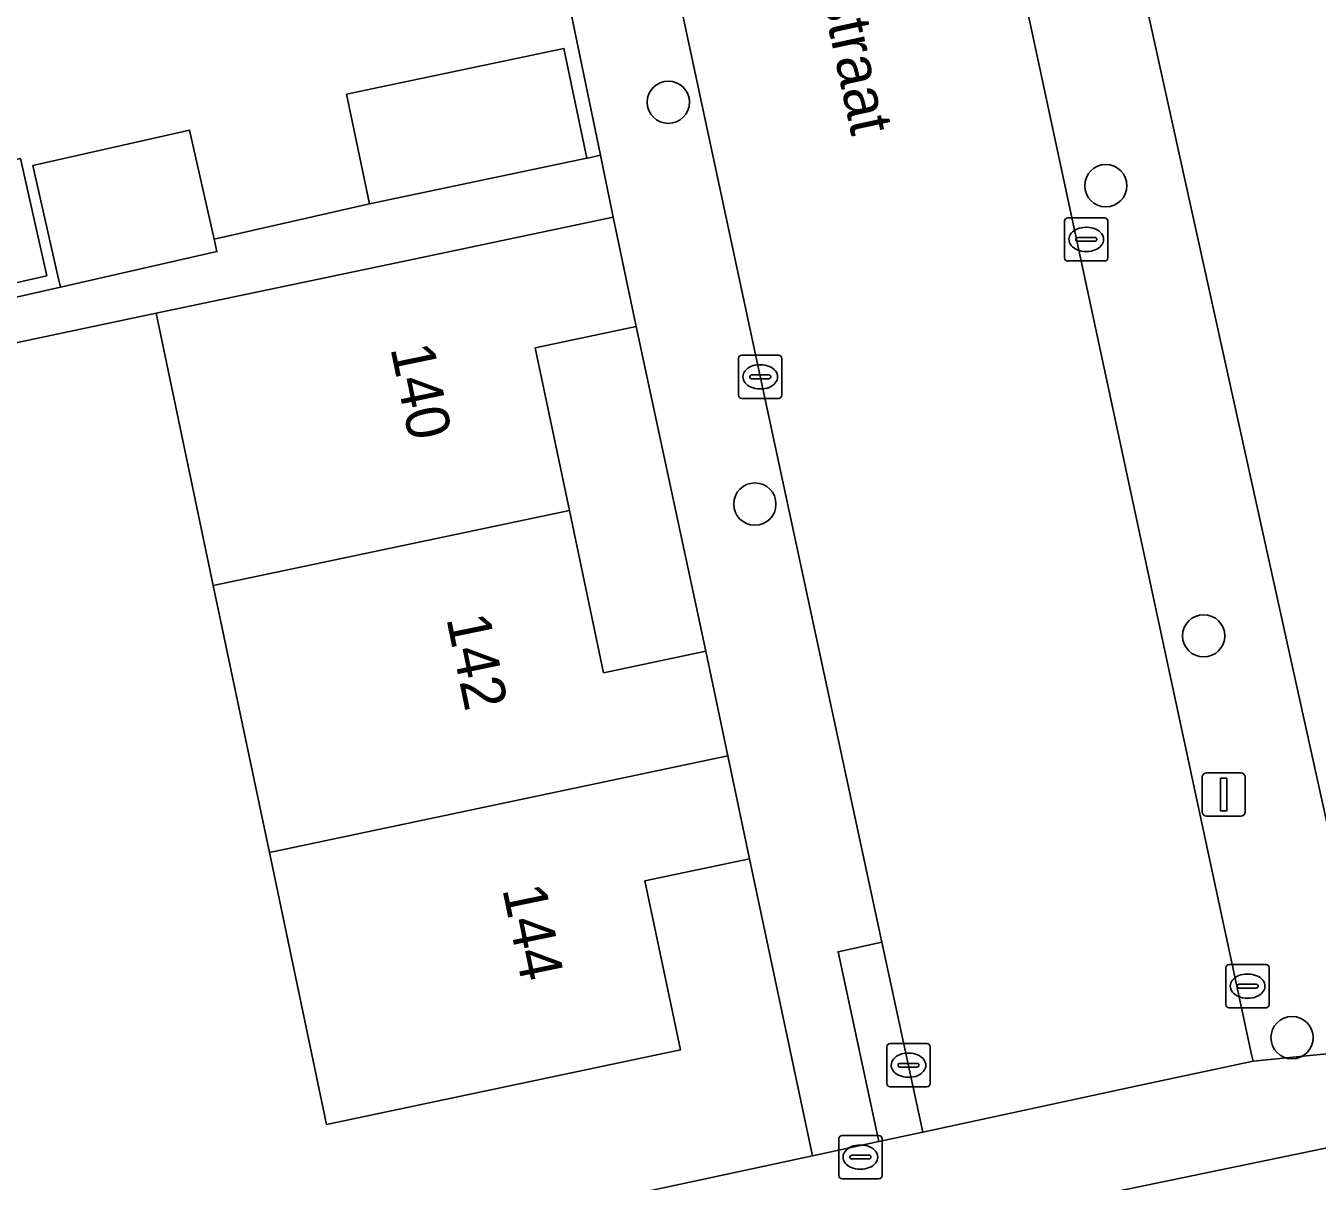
# Model space of a CAD drawing. Extents: x 158086 to 159499, y 382904 to 383981.
# Drawn here: x 159038.97 to 159068.85, y 383285.97 to 383312.68 of the extents above; entities that cross this region are included whole.
import ezdxf

# ---------------------------------------------------------------- set-up
doc = ezdxf.new("R2010")
doc.units = 0
for name, color, linetype in [('IMGEO_Boom', 7, 'Continuous'), ('IMGEO_Brandkraan', 7, 'Continuous'), ('IMGEO_Erf', 7, 'Continuous'), ('IMGEO_Fietspad_gesloten', 7, 'Continuous'), ('IMGEO_Kolk', 7, 'Continuous'), ('IMGEO_Lichtmast', 7, 'Continuous'), ('IMGEO_Openbare_ruimte_label', 7, 'Continuous'), ('IMGEO_Pand', 7, 'Continuous'), ('IMGEO_Pand_nummerreeks', 7, 'Continuous'), ('IMGEO_Rijbaan_lokaal_open', 7, 'Continuous'), ('IMGEO_Voetpad_open', 7, 'Continuous')]:
    doc.layers.add(name, color=color, linetype=linetype)

msp = doc.modelspace()

# ---------------------------------------------------------------- linework, layer by layer
at = {"layer": 'IMGEO_Boom'}
for centre in [(159053.837, 383310.916), (159063.958, 383308.985), (159055.839, 383301.622), (159066.222, 383298.576), (159068.267, 383289.284)]:
    msp.add_circle(centre, 0.489, dxfattribs=at)
at = {"layer": 'IMGEO_Brandkraan'}
for p, q in [((159057.855, 383287.021), (159058.707, 383287.021)), ((159057.78, 383286.095), (159057.78, 383286.947)), ((159058.268, 383286.801), (159058.293, 383286.801)), ((159058.781, 383286.947), (159058.781, 383286.095)), ((159058.039, 383286.515), (159058.039, 383286.527)), ((159058.477, 383286.478), (159058.079, 383286.478)), ((159058.082, 383286.564), (159058.48, 383286.564)), ((159058.523, 383286.527), (159058.523, 383286.515)), ((159058.291, 383286.241), (159058.266, 383286.241)), ((159058.707, 383286.021), (159057.855, 383286.021))]:
    msp.add_line(p, q, dxfattribs=at)
for points in [[(159057.855, 383287.021), (159058.707, 383287.021)], [(159057.78, 383286.095), (159057.78, 383286.947)], [(159058.781, 383286.947), (159058.781, 383286.095)], [(159058.707, 383286.021), (159057.855, 383286.021)]]:
    msp.add_lwpolyline(points, dxfattribs=at)
for centre, radius, start, end in [((159057.857, 383286.945), 0.0765, 91.552, 178.448), ((159057.857, 383286.945), 0.0765, 91.552, 178.448), ((159058.705, 383286.945), 0.0765, 1.552, 88.448), ((159058.705, 383286.945), 0.0765, 1.552, 88.448), ((159058.079, 383286.524), 0.0403, 85.8775, 175.7526), ((159058.076, 383286.514), 0.0366, 178.938, 274.7102), ((159058.48, 383286.521), 0.043, 264.8664, 352.4533), ((159058.484, 383286.526), 0.0386, 1.7309, 96.639), ((159057.857, 383286.097), 0.0765, 181.552, 268.448), ((159057.857, 383286.097), 0.0765, 181.552, 268.448), ((159058.705, 383286.097), 0.0765, 271.552, 358.448), ((159058.705, 383286.097), 0.0765, 271.552, 358.448)]:
    msp.add_arc(centre, radius, start, end, dxfattribs=at)
for centre, major_axis, ratio, start_param, end_param in [((159058.267, 383286.521), (-0.387, 0.002), 0.722429, 4.712389, 7.853982), ((159058.292, 383286.521), (-0.39, 0.002), 0.717154, 1.570796, 4.712389)]:
    msp.add_ellipse(centre, major_axis=major_axis, ratio=ratio, start_param=start_param, end_param=end_param, dxfattribs=at)
at = {"layer": 'IMGEO_Erf'}
for points in [[(159033.839, 383305.3), (159039.775, 383306.642), (159039.709, 383306.932), (159039.139, 383309.454), (159042.758, 383310.272), (159043.329, 383307.75), (159046.927, 383308.564), (159046.394, 383311.1), (159051.421, 383312.158), (159051.954, 383309.622), (159051.968, 383309.625), (159052.266, 383309.688), (159049.97, 383320.768), (159047.383, 383332.291)], [(159069.609, 383313.692), (159068.436, 383319.694), (159071.837, 383320.359), (159063.794, 383319.724), (159063.448, 383319.711), (159070.225, 383289.022)]]:
    msp.add_lwpolyline(points, dxfattribs=at)
for points in [[(159039.459, 383306.904), (159034.461, 383305.774), (159033.848, 383308.483), (159038.847, 383309.614)], [(159044.609, 383293.569), (159043.31, 383299.742), (159041.986, 383306.034), (159037.28, 383305.043), (159029.305, 383303.365), (159029.831, 383301.708), (159031.261, 383297.206), (159033.249, 383290.87), (159035.77, 383291.614), (159037.587, 383285.455), (159037.432, 383285.409), (159035.066, 383284.711), (159035.886, 383282.01), (159035.966, 383281.809), (159046.645, 383284.291), (159057.17, 383286.552), (159055.713, 383293.42), (159053.294, 383292.911), (159054.117, 383289.001), (159045.933, 383287.279), (159044.903, 383292.172)], [(159053.095, 383305.727), (159050.76, 383305.235), (159051.551, 383301.476), (159052.341, 383297.722), (159054.703, 383298.219)]]:
    msp.add_lwpolyline(points, close=True, dxfattribs=at)
at = {"layer": 'IMGEO_Fietspad_gesloten'}
msp.add_lwpolyline([(159081.026, 383289.212), (159058.204, 383284.486), (159052.986, 383283.43), (159047.777, 383282.332), (159042.577, 383281.192), (159038.259, 383280.214), (159033.955, 383279.18), (159029.665, 383278.087), (159024.026, 383276.423), (159018.421, 383274.644), (159012.854, 383272.752), (159009.122, 383271.358), (159005.395, 383269.952), (159001.672, 383268.534), (158997.265, 383266.818), (158992.867, 383265.076), (158988.479, 383263.309), (158976.201, 383258.014), (158975.327, 383257.641)], dxfattribs=at)
at = {"layer": 'IMGEO_Kolk'}
for p, q in [((159063.08, 383308.244), (159063.932, 383308.244)), ((159063.005, 383307.318), (159063.005, 383308.17)), ((159063.493, 383308.024), (159063.518, 383308.024)), ((159064.006, 383308.17), (159064.006, 383307.318)), ((159063.264, 383307.738), (159063.264, 383307.75)), ((159063.702, 383307.701), (159063.304, 383307.701)), ((159063.307, 383307.787), (159063.705, 383307.787)), ((159063.748, 383307.75), (159063.748, 383307.738)), ((159063.516, 383307.464), (159063.491, 383307.464)), ((159063.932, 383307.244), (159063.08, 383307.244)), ((159055.463, 383304.139), (159055.463, 383304.991)), ((159055.538, 383305.065), (159056.39, 383305.065)), ((159056.464, 383304.991), (159056.464, 383304.139)), ((159055.951, 383304.845), (159055.976, 383304.845)), ((159055.722, 383304.559), (159055.722, 383304.571)), ((159056.16, 383304.522), (159055.762, 383304.522)), ((159055.765, 383304.608), (159056.163, 383304.608)), ((159056.206, 383304.571), (159056.206, 383304.559)), ((159056.39, 383304.065), (159055.538, 383304.065)), ((159055.974, 383304.285), (159055.949, 383304.285)), ((159066.737, 383290.049), (159066.737, 383290.901)), ((159066.812, 383290.975), (159067.664, 383290.975)), ((159067.738, 383290.901), (159067.738, 383290.049)), ((159067.225, 383290.755), (159067.25, 383290.755)), ((159066.996, 383290.469), (159066.996, 383290.481)), ((159067.434, 383290.432), (159067.036, 383290.432)), ((159067.039, 383290.518), (159067.437, 383290.518)), ((159067.48, 383290.481), (159067.48, 383290.469)), ((159067.248, 383290.195), (159067.223, 383290.195)), ((159067.664, 383289.975), (159066.812, 383289.975)), ((159058.968, 383289.147), (159059.82, 383289.147)), ((159058.893, 383288.221), (159058.893, 383289.073)), ((159059.381, 383288.927), (159059.406, 383288.927)), ((159059.894, 383289.073), (159059.894, 383288.221)), ((159059.152, 383288.641), (159059.152, 383288.653)), ((159059.59, 383288.604), (159059.192, 383288.604)), ((159059.195, 383288.69), (159059.593, 383288.69)), ((159059.636, 383288.653), (159059.636, 383288.641)), ((159059.404, 383288.367), (159059.379, 383288.367)), ((159059.82, 383288.147), (159058.968, 383288.147))]:
    msp.add_line(p, q, dxfattribs=at)
for points in [[(159063.08, 383308.244), (159063.932, 383308.244)], [(159063.005, 383307.318), (159063.005, 383308.17)], [(159064.006, 383308.17), (159064.006, 383307.318)], [(159063.932, 383307.244), (159063.08, 383307.244)], [(159055.463, 383304.139), (159055.463, 383304.991)], [(159055.538, 383305.065), (159056.39, 383305.065)], [(159056.464, 383304.991), (159056.464, 383304.139)], [(159056.39, 383304.065), (159055.538, 383304.065)], [(159066.737, 383290.049), (159066.737, 383290.901)], [(159066.812, 383290.975), (159067.664, 383290.975)], [(159067.738, 383290.901), (159067.738, 383290.049)], [(159067.664, 383289.975), (159066.812, 383289.975)], [(159058.968, 383289.147), (159059.82, 383289.147)], [(159058.893, 383288.221), (159058.893, 383289.073)], [(159059.894, 383289.073), (159059.894, 383288.221)], [(159059.82, 383288.147), (159058.968, 383288.147)]]:
    msp.add_lwpolyline(points, dxfattribs=at)
for centre, radius, start, end in [((159063.082, 383308.168), 0.0765, 91.552, 178.448), ((159063.082, 383308.168), 0.0765, 91.552, 178.448), ((159063.93, 383308.168), 0.0765, 1.552, 88.448), ((159063.93, 383308.168), 0.0765, 1.552, 88.448), ((159063.304, 383307.747), 0.0403, 85.8775, 175.7526), ((159063.301, 383307.737), 0.0366, 178.938, 274.7102), ((159063.705, 383307.744), 0.043, 264.8664, 352.4533), ((159063.709, 383307.749), 0.0386, 1.7309, 96.639), ((159063.082, 383307.32), 0.0765, 181.552, 268.448), ((159063.082, 383307.32), 0.0765, 181.552, 268.448), ((159063.93, 383307.32), 0.0765, 271.552, 358.448), ((159063.93, 383307.32), 0.0765, 271.552, 358.448), ((159055.54, 383304.989), 0.0765, 91.552, 178.448), ((159055.54, 383304.989), 0.0765, 91.552, 178.448), ((159056.388, 383304.989), 0.0765, 1.552, 88.448), ((159056.388, 383304.989), 0.0765, 1.552, 88.448), ((159055.762, 383304.568), 0.0403, 85.8775, 175.7526), ((159055.759, 383304.558), 0.0366, 178.938, 274.7102), ((159056.163, 383304.565), 0.043, 264.8664, 352.4533), ((159056.167, 383304.57), 0.0386, 1.7309, 96.639), ((159055.54, 383304.141), 0.0765, 181.552, 268.448), ((159055.54, 383304.141), 0.0765, 181.552, 268.448), ((159056.388, 383304.141), 0.0765, 271.552, 358.448), ((159056.388, 383304.141), 0.0765, 271.552, 358.448), ((159066.814, 383290.899), 0.0765, 91.552, 178.448), ((159066.814, 383290.899), 0.0765, 91.552, 178.448), ((159067.662, 383290.899), 0.0765, 1.552, 88.448), ((159067.662, 383290.899), 0.0765, 1.552, 88.448), ((159067.036, 383290.478), 0.0403, 85.8775, 175.7526), ((159067.033, 383290.468), 0.0366, 178.938, 274.7102), ((159067.437, 383290.475), 0.043, 264.8664, 352.4533), ((159067.441, 383290.48), 0.0386, 1.7309, 96.639), ((159066.814, 383290.051), 0.0765, 181.552, 268.448), ((159066.814, 383290.051), 0.0765, 181.552, 268.448), ((159067.662, 383290.051), 0.0765, 271.552, 358.448), ((159067.662, 383290.051), 0.0765, 271.552, 358.448), ((159058.97, 383289.071), 0.0765, 91.552, 178.448), ((159058.97, 383289.071), 0.0765, 91.552, 178.448), ((159059.818, 383289.071), 0.0765, 1.552, 88.448), ((159059.818, 383289.071), 0.0765, 1.552, 88.448), ((159059.192, 383288.65), 0.0403, 85.8775, 175.7526), ((159059.189, 383288.64), 0.0366, 178.938, 274.7102), ((159059.593, 383288.647), 0.043, 264.8664, 352.4533), ((159059.597, 383288.652), 0.0386, 1.7309, 96.639), ((159058.97, 383288.223), 0.0765, 181.552, 268.448), ((159058.97, 383288.223), 0.0765, 181.552, 268.448), ((159059.818, 383288.223), 0.0765, 271.552, 358.448), ((159059.818, 383288.223), 0.0765, 271.552, 358.448)]:
    msp.add_arc(centre, radius, start, end, dxfattribs=at)
for centre, major_axis, ratio, start_param, end_param in [((159063.492, 383307.744), (-0.387, 0.002), 0.722429, 4.712389, 7.853982), ((159063.517, 383307.744), (-0.39, 0.002), 0.717154, 1.570796, 4.712389), ((159055.95, 383304.565), (-0.387, 0.002), 0.722429, 4.712389, 7.853982), ((159055.975, 383304.565), (-0.39, 0.002), 0.717154, 1.570796, 4.712389), ((159067.224, 383290.475), (-0.387, 0.002), 0.722429, 4.712389, 7.853982), ((159067.249, 383290.475), (-0.39, 0.002), 0.717154, 1.570796, 4.712389), ((159059.38, 383288.647), (-0.387, 0.002), 0.722429, 4.712389, 7.853982), ((159059.405, 383288.647), (-0.39, 0.002), 0.717154, 1.570796, 4.712389)]:
    msp.add_ellipse(centre, major_axis=major_axis, ratio=ratio, start_param=start_param, end_param=end_param, dxfattribs=at)
at = {"layer": 'IMGEO_Lichtmast'}
for p, q in [((159066.29, 383295.407), (159067.08, 383295.407)), ((159067.08, 383295.407), (159066.29, 383295.407)), ((159066.19, 383294.507), (159066.19, 383295.307)), ((159066.19, 383295.307), (159066.19, 383294.507)), ((159067.18, 383295.307), (159067.18, 383294.507)), ((159067.18, 383294.507), (159067.18, 383295.307)), ((159067.08, 383294.407), (159066.29, 383294.407)), ((159066.29, 383294.407), (159067.08, 383294.407))]:
    msp.add_line(p, q, dxfattribs=at)
msp.add_lwpolyline([(159066.61, 383295.282), (159066.76, 383295.282), (159066.76, 383294.532), (159066.61, 383294.532), (159066.61, 383295.282)], dxfattribs=at)
for centre, start, end in [((159066.29, 383295.307), 90, 180), ((159066.29, 383295.307), 90, 180), ((159067.08, 383295.307), 0, 90), ((159067.08, 383295.307), 360, 90), ((159066.29, 383294.507), 180, 270), ((159066.29, 383294.507), 180, 270), ((159067.08, 383294.507), 270, 0), ((159067.08, 383294.507), 270, 0)]:
    msp.add_arc(centre, 0.1, start, end, dxfattribs=at)
at = {"layer": 'IMGEO_Pand'}
for points in [[(159046.927, 383308.564), (159051.954, 383309.622), (159051.421, 383312.158), (159046.394, 383311.1)], [(159039.139, 383309.454), (159039.709, 383306.932), (159039.775, 383306.642), (159043.394, 383307.461), (159043.329, 383307.75), (159042.758, 383310.272)], [(159039.459, 383306.904), (159038.847, 383309.614), (159033.848, 383308.483), (159034.461, 383305.774)], [(159051.551, 383301.476), (159050.76, 383305.235), (159053.095, 383305.727), (159052.563, 383308.256), (159047.696, 383307.236), (159041.986, 383306.034), (159043.31, 383299.742)], [(159055.212, 383295.8), (159054.703, 383298.219), (159052.341, 383297.722), (159051.551, 383301.476), (159043.31, 383299.742), (159044.609, 383293.569)], [(159055.212, 383295.8), (159044.609, 383293.569), (159044.903, 383292.172), (159045.933, 383287.279), (159054.117, 383289.001), (159053.294, 383292.911), (159055.713, 383293.42)]]:
    msp.add_lwpolyline(points, close=True, dxfattribs=at)
at = {"layer": 'IMGEO_Rijbaan_lokaal_open'}
msp.add_lwpolyline([(159049.193, 383335.119), (159049.932, 383331.751), (159052.712, 383319.726), (159055.97, 383304.542), (159058.78, 383291.489), (159059.726, 383287.101), (159064.653, 383288.159), (159067.363, 383288.742), (159067.33, 383288.895), (159060.829, 383319.17), (159059.409, 383325.785), (159059.408, 383325.791), (159056.39, 383339.844)], dxfattribs=at)
at = {"layer": 'IMGEO_Voetpad_open'}
for points in [[(159047.383, 383332.291), (159049.97, 383320.768), (159052.266, 383309.688), (159052.563, 383308.256), (159053.095, 383305.727), (159054.703, 383298.219), (159055.212, 383295.8), (159055.713, 383293.42), (159057.17, 383286.552), (159058.708, 383286.882), (159057.763, 383291.27), (159058.78, 383291.489), (159055.97, 383304.542), (159052.712, 383319.726)], [(159037.28, 383305.043), (159041.986, 383306.034), (159047.696, 383307.236), (159052.563, 383308.256), (159052.266, 383309.688), (159051.968, 383309.625), (159051.954, 383309.622), (159046.927, 383308.564), (159043.329, 383307.75), (159043.394, 383307.461), (159039.775, 383306.642), (159033.839, 383305.3)], [(158975.327, 383257.641), (158976.201, 383258.014), (158988.479, 383263.309), (158992.867, 383265.076), (158997.265, 383266.818), (159001.672, 383268.534), (159005.395, 383269.952), (159009.122, 383271.358), (159012.854, 383272.752), (159018.421, 383274.644), (159024.026, 383276.423), (159029.665, 383278.087), (159033.955, 383279.18), (159038.259, 383280.214), (159042.577, 383281.192), (159047.777, 383282.332), (159052.986, 383283.43), (159058.204, 383284.486), (159081.026, 383289.212)], [(159070.225, 383289.022), (159067.363, 383288.742), (159064.653, 383288.159), (159059.726, 383287.101), (159058.708, 383286.882), (159057.17, 383286.552), (159046.645, 383284.291)]]:
    msp.add_lwpolyline(points, dxfattribs=at)
for points in [[(159063.448, 383319.711), (159060.829, 383319.17), (159067.33, 383288.895), (159067.363, 383288.742), (159070.225, 383289.022)], [(159058.78, 383291.489), (159057.763, 383291.27), (159058.708, 383286.882), (159059.726, 383287.101)]]:
    msp.add_lwpolyline(points, close=True, dxfattribs=at)

# ---------------------------------------------------------------- texts
at = {"layer": 'IMGEO_Openbare_ruimte_label'}
msp.add_text('Jacob Oppenheimstraat', height=1, rotation=282.1188, dxfattribs=at).set_placement((159055.101, 383323.993))
at = {"layer": 'IMGEO_Pand_nummerreeks'}
for s, p in [('140', (159047.405, 383305.231)), ('142', (159048.699, 383298.982)), ('144', (159049.995, 383292.724))]:
    msp.add_text(s, height=1, rotation=281.7041, dxfattribs=at).set_placement(p)

doc.saveas('drawing.dxf')
